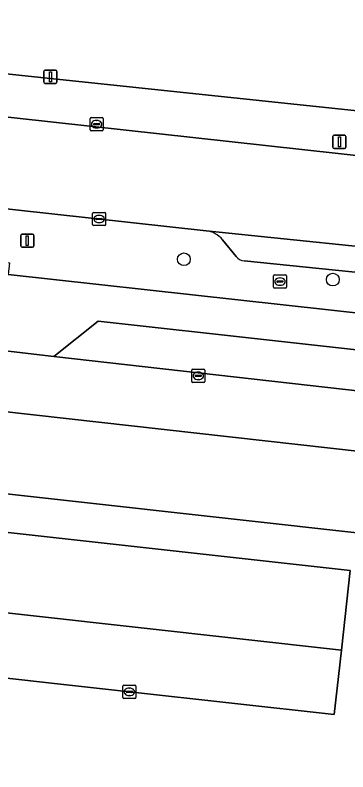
# Model space of a CAD drawing. Extents: x 162082 to 163401, y 388089 to 388636.
# Drawn here: x 162656.8 to 162682.2, y 388312.7 to 388370.4 of the extents above; entities that cross this region are included whole.
import ezdxf

# ---------------------------------------------------------------- set-up
doc = ezdxf.new("R2010")
doc.units = 0
for name, color, linetype in [('IMGEO_Boom', 7, 'Continuous'), ('IMGEO_Brandkraan', 7, 'Continuous'), ('IMGEO_Erf', 7, 'Continuous'), ('IMGEO_Groenvoorziening', 7, 'Continuous'), ('IMGEO_Kolk', 7, 'Continuous'), ('IMGEO_Lichtmast', 7, 'Continuous'), ('IMGEO_Parkeervlak_open', 7, 'Continuous'), ('IMGEO_Rijbaan_lokaal_open', 7, 'Continuous'), ('IMGEO_Verkeersbordpaal', 7, 'Continuous'), ('IMGEO_Voetpad_open', 7, 'Continuous')]:
    doc.layers.add(name, color=color, linetype=linetype)

msp = doc.modelspace()

# ---------------------------------------------------------------- linework, layer by layer
at = {"layer": 'IMGEO_Boom'}
for centre in [(162669.654, 388351.777), (162681.012, 388350.225)]:
    msp.add_circle(centre, 0.489, dxfattribs=at)
at = {"layer": 'IMGEO_Brandkraan'}
for p, q in [((162676.559, 388350.575), (162677.411, 388350.575)), ((162676.484, 388349.649), (162676.484, 388350.501)), ((162676.743, 388350.069), (162676.743, 388350.081)), ((162677.181, 388350.032), (162676.783, 388350.032)), ((162676.786, 388350.118), (162677.184, 388350.118)), ((162676.972, 388350.355), (162676.997, 388350.355)), ((162677.227, 388350.081), (162677.227, 388350.069)), ((162677.485, 388350.501), (162677.485, 388349.649)), ((162677.411, 388349.575), (162676.559, 388349.575)), ((162676.995, 388349.795), (162676.97, 388349.795))]:
    msp.add_line(p, q, dxfattribs=at)
for points in [[(162676.559, 388350.575), (162677.411, 388350.575)], [(162676.484, 388349.649), (162676.484, 388350.501)], [(162677.485, 388350.501), (162677.485, 388349.649)], [(162677.411, 388349.575), (162676.559, 388349.575)]]:
    msp.add_lwpolyline(points, dxfattribs=at)
for centre, radius, start, end in [((162676.561, 388350.499), 0.0765, 91.55205, 178.44795), ((162676.561, 388350.499), 0.0765, 91.55205, 178.44795), ((162677.409, 388350.499), 0.0765, 1.55205, 88.44795), ((162677.409, 388350.499), 0.0765, 1.55205, 88.44795), ((162676.783, 388350.078), 0.0403, 85.87752, 175.75265), ((162676.78, 388350.068), 0.0366, 178.93798, 274.71019), ((162677.184, 388350.075), 0.043, 264.86636, 352.45326), ((162677.188, 388350.08), 0.0386, 1.73085, 96.63898), ((162676.561, 388349.651), 0.0765, 181.55205, 268.44795), ((162676.561, 388349.651), 0.0765, 181.55205, 268.44795), ((162677.409, 388349.651), 0.0765, 271.55205, 358.44795), ((162677.409, 388349.651), 0.0765, 271.55205, 358.44795)]:
    msp.add_arc(centre, radius, start, end, dxfattribs=at)
for centre, major_axis, ratio, start_param, end_param in [((162676.971, 388350.075), (-0.387, 0.002), 0.722429, 4.712389, 7.853982), ((162676.996, 388350.075), (-0.39, 0.002), 0.717154, 1.570796, 4.712389)]:
    msp.add_ellipse(centre, major_axis=major_axis, ratio=ratio, start_param=start_param, end_param=end_param, dxfattribs=at)
at = {"layer": 'IMGEO_Erf'}
msp.add_lwpolyline([(162714.003, 388278.163), (162719.528, 388326.805), (162696.097, 388329.416), (162625.521, 388337.279), (162622.595, 388343.908), (162618.41, 388344.384), (162617.365, 388335.255), (162682.347, 388328.026), (162681.666, 388321.931), (162681.118, 388317.023), (162665.499, 388318.759), (162650.168, 388320.465), (162634.856, 388322.176), (162619.473, 388323.895), (162611.087, 388324.831), (162611.637, 388329.745), (162614.492, 388355.23), (162613.478, 388355.34), (162612.925, 388350.456), (162602.483, 388258.384)], dxfattribs=at)
msp.add_lwpolyline([(162656.253, 388350.601), (162652.366, 388351.028), (162646.512, 388351.674), (162645.478, 388351.796), (162637.499, 388352.737), (162636.581, 388352.837), (162619.595, 388354.678), (162618.941, 388348.925), (162623.115, 388348.466), (162625.935, 388351.216), (162650.077, 388348.52), (162652.774, 388345.157), (162659.738, 388344.36), (162663.107, 388347.056), (162702.999, 388342.626), (162702.639, 388339.488), (162701.998, 388333.891), (162720.121, 388331.869), (162721.188, 388343.447), (162698.156, 388345.979), (162692.357, 388346.621), (162691.277, 388346.74)], close=True, dxfattribs=at)
at = {"layer": 'IMGEO_Groenvoorziening'}
msp.add_lwpolyline([(162616.651, 388442.57), (162615.456, 388399.527), (162614.983, 388385.568), (162640.233, 388382.891), (162638.702, 388367.749), (162684.33, 388362.957), (162683.555, 388366.062), (162687.325, 388401.532)], dxfattribs=at)
at = {"layer": 'IMGEO_Kolk'}
for p, q in [((162662.503, 388361.66), (162662.503, 388362.512)), ((162662.578, 388362.586), (162663.43, 388362.586)), ((162662.805, 388362.129), (162663.203, 388362.129)), ((162662.991, 388362.366), (162663.016, 388362.366)), ((162663.504, 388362.512), (162663.504, 388361.66)), ((162663.43, 388361.586), (162662.578, 388361.586)), ((162662.762, 388362.08), (162662.762, 388362.092)), ((162663.2, 388362.043), (162662.802, 388362.043)), ((162663.014, 388361.806), (162662.989, 388361.806)), ((162663.246, 388362.092), (162663.246, 388362.08)), ((162662.687, 388354.423), (162662.687, 388355.275)), ((162662.762, 388355.349), (162663.614, 388355.349)), ((162663.688, 388355.275), (162663.688, 388354.423)), ((162662.946, 388354.843), (162662.946, 388354.855)), ((162663.384, 388354.806), (162662.986, 388354.806)), ((162662.989, 388354.892), (162663.387, 388354.892)), ((162663.175, 388355.129), (162663.2, 388355.129)), ((162663.43, 388354.855), (162663.43, 388354.843)), ((162663.614, 388354.349), (162662.762, 388354.349)), ((162663.198, 388354.569), (162663.173, 388354.569)), ((162670.249, 388342.452), (162670.249, 388343.304)), ((162670.324, 388343.378), (162671.176, 388343.378)), ((162670.737, 388343.158), (162670.762, 388343.158)), ((162671.25, 388343.304), (162671.25, 388342.452)), ((162670.508, 388342.872), (162670.508, 388342.884)), ((162670.946, 388342.835), (162670.548, 388342.835)), ((162670.551, 388342.921), (162670.949, 388342.921)), ((162670.76, 388342.598), (162670.735, 388342.598)), ((162670.992, 388342.884), (162670.992, 388342.872)), ((162671.176, 388342.378), (162670.324, 388342.378)), ((162664.998, 388318.333), (162664.998, 388319.185)), ((162665.073, 388319.259), (162665.925, 388319.259)), ((162665.3, 388318.802), (162665.698, 388318.802)), ((162665.486, 388319.039), (162665.511, 388319.039)), ((162665.999, 388319.185), (162665.999, 388318.333)), ((162665.925, 388318.259), (162665.073, 388318.259)), ((162665.257, 388318.753), (162665.257, 388318.765)), ((162665.695, 388318.716), (162665.297, 388318.716)), ((162665.509, 388318.479), (162665.484, 388318.479)), ((162665.741, 388318.765), (162665.741, 388318.753))]:
    msp.add_line(p, q, dxfattribs=at)
for points in [[(162662.503, 388361.66), (162662.503, 388362.512)], [(162662.578, 388362.586), (162663.43, 388362.586)], [(162663.504, 388362.512), (162663.504, 388361.66)], [(162663.43, 388361.586), (162662.578, 388361.586)], [(162662.687, 388354.423), (162662.687, 388355.275)], [(162662.762, 388355.349), (162663.614, 388355.349)], [(162663.688, 388355.275), (162663.688, 388354.423)], [(162663.614, 388354.349), (162662.762, 388354.349)], [(162670.249, 388342.452), (162670.249, 388343.304)], [(162670.324, 388343.378), (162671.176, 388343.378)], [(162671.25, 388343.304), (162671.25, 388342.452)], [(162671.176, 388342.378), (162670.324, 388342.378)], [(162664.998, 388318.333), (162664.998, 388319.185)], [(162665.073, 388319.259), (162665.925, 388319.259)], [(162665.999, 388319.185), (162665.999, 388318.333)], [(162665.925, 388318.259), (162665.073, 388318.259)]]:
    msp.add_lwpolyline(points, dxfattribs=at)
for centre, radius, start, end in [((162662.58, 388362.51), 0.0765, 91.55205, 178.44795), ((162662.58, 388362.51), 0.0765, 91.55205, 178.44795), ((162662.802, 388362.089), 0.0403, 85.87752, 175.75265), ((162663.207, 388362.091), 0.0386, 1.73085, 96.63898), ((162663.428, 388362.51), 0.0765, 1.55205, 88.44795), ((162663.428, 388362.51), 0.0765, 1.55205, 88.44795), ((162662.58, 388361.662), 0.0765, 181.55205, 268.44795), ((162662.58, 388361.662), 0.0765, 181.55205, 268.44795), ((162662.799, 388362.079), 0.0366, 178.93798, 274.71019), ((162663.203, 388362.086), 0.043, 264.86636, 352.45326), ((162663.428, 388361.662), 0.0765, 271.55205, 358.44795), ((162663.428, 388361.662), 0.0765, 271.55205, 358.44795), ((162662.764, 388355.273), 0.0765, 91.55205, 178.44795), ((162662.764, 388355.273), 0.0765, 91.55205, 178.44795), ((162663.612, 388355.273), 0.0765, 1.55205, 88.44795), ((162663.612, 388355.273), 0.0765, 1.55205, 88.44795), ((162662.986, 388354.852), 0.0403, 85.87752, 175.75265), ((162662.983, 388354.842), 0.0366, 178.93798, 274.71019), ((162663.387, 388354.849), 0.043, 264.86636, 352.45326), ((162663.391, 388354.854), 0.0386, 1.73085, 96.63898), ((162662.764, 388354.425), 0.0765, 181.55205, 268.44795), ((162662.764, 388354.425), 0.0765, 181.55205, 268.44795), ((162663.612, 388354.425), 0.0765, 271.55205, 358.44795), ((162663.612, 388354.425), 0.0765, 271.55205, 358.44795), ((162670.326, 388343.302), 0.0765, 91.55205, 178.44795), ((162670.326, 388343.302), 0.0765, 91.55205, 178.44795), ((162671.174, 388343.302), 0.0765, 1.55205, 88.44795), ((162671.174, 388343.302), 0.0765, 1.55205, 88.44795), ((162670.548, 388342.881), 0.0403, 85.87752, 175.75265), ((162670.545, 388342.871), 0.0366, 178.93798, 274.71019), ((162670.949, 388342.878), 0.043, 264.86636, 352.45326), ((162670.953, 388342.883), 0.0386, 1.73085, 96.63898), ((162670.326, 388342.454), 0.0765, 181.55205, 268.44795), ((162670.326, 388342.454), 0.0765, 181.55205, 268.44795), ((162671.174, 388342.454), 0.0765, 271.55205, 358.44795), ((162671.174, 388342.454), 0.0765, 271.55205, 358.44795), ((162665.075, 388319.183), 0.0765, 91.55205, 178.44795), ((162665.075, 388319.183), 0.0765, 91.55205, 178.44795), ((162665.297, 388318.762), 0.0403, 85.87752, 175.75265), ((162665.702, 388318.764), 0.0386, 1.73085, 96.63898), ((162665.923, 388319.183), 0.0765, 1.55205, 88.44795), ((162665.923, 388319.183), 0.0765, 1.55205, 88.44795), ((162665.075, 388318.335), 0.0765, 181.55205, 268.44795), ((162665.075, 388318.335), 0.0765, 181.55205, 268.44795), ((162665.294, 388318.752), 0.0366, 178.93798, 274.71019), ((162665.698, 388318.759), 0.043, 264.86636, 352.45326), ((162665.923, 388318.335), 0.0765, 271.55205, 358.44795), ((162665.923, 388318.335), 0.0765, 271.55205, 358.44795)]:
    msp.add_arc(centre, radius, start, end, dxfattribs=at)
for centre, major_axis, ratio, start_param, end_param in [((162662.99, 388362.086), (-0.387, 0.002), 0.722429, 4.712389, 7.853982), ((162663.015, 388362.086), (-0.39, 0.002), 0.717154, 1.570796, 4.712389), ((162663.174, 388354.849), (-0.387, 0.002), 0.722429, 4.712389, 7.853982), ((162663.199, 388354.849), (-0.39, 0.002), 0.717154, 1.570796, 4.712389), ((162670.736, 388342.878), (-0.387, 0.002), 0.722429, 4.712389, 7.853982), ((162670.761, 388342.878), (-0.39, 0.002), 0.717154, 1.570796, 4.712389), ((162665.485, 388318.759), (-0.387, 0.002), 0.722429, 4.712389, 7.853982), ((162665.51, 388318.759), (-0.39, 0.002), 0.717154, 1.570796, 4.712389)]:
    msp.add_ellipse(centre, major_axis=major_axis, ratio=ratio, start_param=start_param, end_param=end_param, dxfattribs=at)
at = {"layer": 'IMGEO_Lichtmast'}
for p, q in [((162681.017, 388360.337), (162681.017, 388361.137)), ((162681.017, 388361.137), (162681.017, 388360.337)), ((162681.117, 388361.237), (162681.907, 388361.237)), ((162681.907, 388361.237), (162681.117, 388361.237)), ((162682.007, 388361.137), (162682.007, 388360.337)), ((162682.007, 388360.337), (162682.007, 388361.137)), ((162681.907, 388360.237), (162681.117, 388360.237)), ((162681.117, 388360.237), (162681.907, 388360.237)), ((162657.216, 388352.799), (162657.216, 388353.599)), ((162657.216, 388353.599), (162657.216, 388352.799)), ((162657.316, 388353.699), (162658.106, 388353.699)), ((162658.106, 388353.699), (162657.316, 388353.699)), ((162658.206, 388353.599), (162658.206, 388352.799)), ((162658.206, 388352.799), (162658.206, 388353.599)), ((162658.106, 388352.699), (162657.316, 388352.699)), ((162657.316, 388352.699), (162658.106, 388352.699))]:
    msp.add_line(p, q, dxfattribs=at)
for points in [[(162681.437, 388361.112), (162681.587, 388361.112), (162681.587, 388360.362), (162681.437, 388360.362), (162681.437, 388361.112)], [(162657.636, 388353.574), (162657.786, 388353.574), (162657.786, 388352.824), (162657.636, 388352.824), (162657.636, 388353.574)]]:
    msp.add_lwpolyline(points, dxfattribs=at)
for centre, start, end in [((162681.117, 388361.137), 90, 180), ((162681.117, 388361.137), 90, 180), ((162681.907, 388361.137), 0, 90), ((162681.907, 388361.137), 360, 90), ((162681.117, 388360.337), 180, 270), ((162681.117, 388360.337), 180, 270), ((162681.907, 388360.337), 270, 0), ((162681.907, 388360.337), 270, 0), ((162657.316, 388353.599), 90, 180), ((162657.316, 388353.599), 90, 180), ((162658.106, 388353.599), 0, 90), ((162658.106, 388353.599), 360, 90), ((162657.316, 388352.799), 180, 270), ((162657.316, 388352.799), 180, 270), ((162658.106, 388352.799), 270, 0), ((162658.106, 388352.799), 270, 0)]:
    msp.add_arc(centre, 0.1, start, end, dxfattribs=at)
at = {"layer": 'IMGEO_Parkeervlak_open'}
for points in [[(162720.569, 388348.856), (162718.747, 388349.06), (162671.349, 388353.951)], [(162672.609, 388353.264), (162673.636, 388351.991)], [(162674.245, 388351.646), (162692.667, 388349.779), (162695.457, 388349.496), (162698.431, 388349.171), (162716.84, 388347.162)]]:
    msp.add_lwpolyline(points, dxfattribs=at)
for points in [[(162663.107, 388347.056), (162659.738, 388344.36), (162702.639, 388339.488), (162702.999, 388342.626)], [(162693.533, 388335.925), (162622.595, 388343.908), (162625.521, 388337.279), (162696.097, 388329.416)], [(162611.637, 388329.745), (162611.087, 388324.831), (162619.473, 388323.895), (162634.856, 388322.176), (162650.168, 388320.465), (162665.499, 388318.759), (162681.118, 388317.023), (162681.666, 388321.931)]]:
    msp.add_lwpolyline(points, close=True, dxfattribs=at)
for centre, radius, start, end in [((162671.115, 388352.023), 1.943, 39.72072, 83.07748), ((162674.33, 388352.505), 0.863, 216.5549, 264.38178)]:
    msp.add_arc(centre, radius, start, end, dxfattribs=at)
at = {"layer": 'IMGEO_Rijbaan_lokaal_open'}
for points in [[(162808.22, 388345.824), (162802.929, 388346.416), (162800.77, 388346.657), (162746.114, 388352.626), (162744.978, 388352.71), (162731.668, 388354.343), (162731.252, 388354.396), (162702.229, 388357.552), (162700.084, 388357.788), (162695.039, 388358.344), (162654.13, 388362.855), (162618.656, 388366.803)], [(162618.083, 388359.792), (162618.494, 388359.75), (162651.027, 388356.187), (162671.349, 388353.951), (162718.747, 388349.06), (162720.569, 388348.856), (162722.81, 388348.605), (162722.944, 388348.631), (162744.531, 388345.945), (162744.575, 388345.916), (162745.211, 388345.846), (162792.851, 388340.382), (162798.436, 388339.741), (162802.146, 388339.314), (162880.401, 388330.569)]]:
    msp.add_lwpolyline(points, dxfattribs=at)
msp.add_lwpolyline([(162682.347, 388328.026), (162617.365, 388335.255), (162618.41, 388344.384), (162622.595, 388343.908), (162693.533, 388335.925), (162696.097, 388329.416), (162719.528, 388326.805), (162720.121, 388331.869), (162701.998, 388333.891), (162702.639, 388339.488), (162659.738, 388344.36), (162652.774, 388345.157), (162623.115, 388348.466), (162618.941, 388348.925), (162619.595, 388354.678), (162617.553, 388354.899), (162614.492, 388355.23), (162611.637, 388329.745), (162681.666, 388321.931)], close=True, dxfattribs=at)
at = {"layer": 'IMGEO_Verkeersbordpaal'}
for p, q in [((162659.08, 388366.201), (162659.87, 388366.201)), ((162659.87, 388366.201), (162659.08, 388366.201)), ((162658.98, 388365.301), (162658.98, 388366.101)), ((162658.98, 388366.101), (162658.98, 388365.301)), ((162659.97, 388366.101), (162659.97, 388365.301)), ((162659.97, 388365.301), (162659.97, 388366.101)), ((162659.87, 388365.201), (162659.08, 388365.201)), ((162659.08, 388365.201), (162659.87, 388365.201))]:
    msp.add_line(p, q, dxfattribs=at)
msp.add_lwpolyline([(162659.4, 388366.076), (162659.55, 388366.076), (162659.55, 388365.326), (162659.4, 388365.326), (162659.4, 388366.076)], dxfattribs=at)
for centre, start, end in [((162659.08, 388366.101), 90, 180), ((162659.08, 388366.101), 90, 180), ((162659.87, 388366.101), 0, 90), ((162659.87, 388366.101), 360, 90), ((162659.08, 388365.301), 180, 270), ((162659.08, 388365.301), 180, 270), ((162659.87, 388365.301), 270, 0), ((162659.87, 388365.301), 270, 0)]:
    msp.add_arc(centre, 0.1, start, end, dxfattribs=at)
at = {"layer": 'IMGEO_Voetpad_open'}
for points in [[(162736.273, 388358.789), (162736.357, 388359.436), (162733.714, 388359.743), (162733.659, 388359.25), (162700.343, 388363.05), (162695.391, 388363.695), (162695.192, 388361.868), (162689.207, 388362.445), (162684.33, 388362.957), (162638.702, 388367.749), (162617.553, 388369.971)], [(162618.656, 388366.803), (162654.13, 388362.855), (162695.039, 388358.344), (162695.082, 388358.748), (162700.129, 388358.215), (162700.084, 388357.788), (162702.229, 388357.552)], [(162671.349, 388353.951), (162651.027, 388356.187)], [(162647.704, 388354.621), (162645.718, 388354.849), (162645.478, 388351.796), (162646.512, 388351.674), (162652.366, 388351.028), (162652.465, 388351.923), (162656.352, 388351.496), (162656.253, 388350.601), (162691.277, 388346.74), (162692.357, 388346.621), (162692.667, 388349.779), (162674.245, 388351.646)], [(162673.636, 388351.991), (162672.609, 388353.264)]]:
    msp.add_lwpolyline(points, dxfattribs=at)
for centre, radius, start, end in [((162671.115, 388352.023), 1.943, 39.72072, 83.07748), ((162674.33, 388352.505), 0.863, 216.5549, 264.38178)]:
    msp.add_arc(centre, radius, start, end, dxfattribs=at)

doc.saveas('drawing.dxf')
